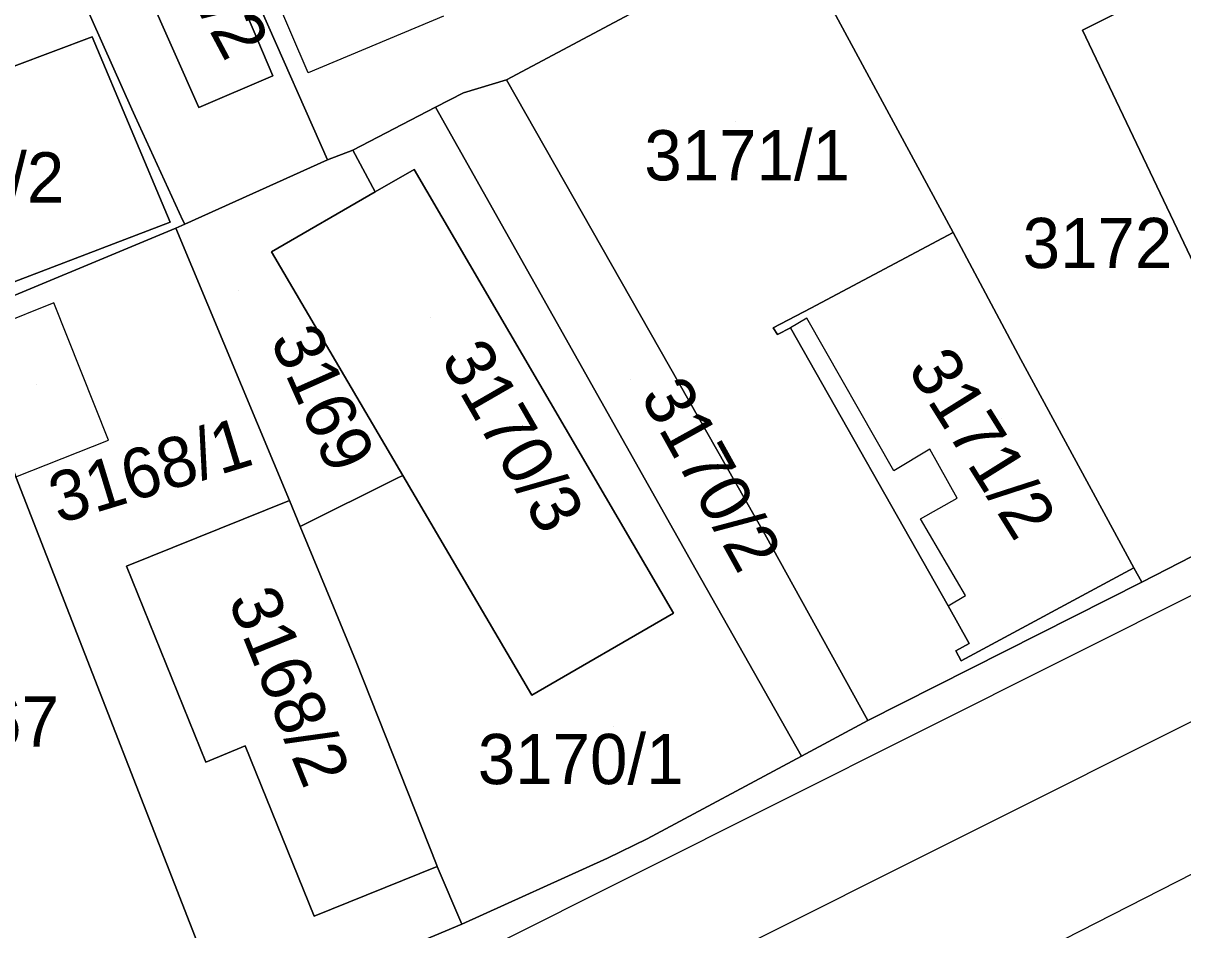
# Model space of a CAD drawing. Extents: x -262657 to -261595, y -1238015 to -1237156.
# Drawn here: x -261958.02 to -261911.9, y -1237974.94 to -1237938.88 of the extents above; entities that cross this region are included whole.
import ezdxf

# ---------------------------------------------------------------- set-up
doc = ezdxf.new("R2010")
doc.units = 0
for name, color, linetype in [('body_kn', 7, 'Continuous'), ('kladpar_druhypozemkov', 7, 'Continuous'), ('kladpar_hranice', 7, 'Continuous'), ('kladpar_parcelnecisla', 7, 'Continuous'), ('kladpar_plochy', 7, 'Continuous'), ('zappar_hrandruhpozemk', 7, 'Continuous')]:
    doc.layers.add(name, color=color, linetype=linetype)

msp = doc.modelspace()

# ---------------------------------------------------------------- linework, layer by layer
at = {"layer": 'body_kn'}
for p, q in [((-261915.89, -1237939.15), (-261915.89, -1237939.15)), ((-261955.27, -1237939.42), (-261955.27, -1237939.42)), ((-261948.09, -1237940.97), (-261948.09, -1237940.97)), ((-261946.68, -1237940.85), (-261946.68, -1237940.85)), ((-261938.8, -1237941.13), (-261938.8, -1237941.13)), ((-261940.51, -1237941.64), (-261940.51, -1237941.64)), ((-261953.69, -1237942.29), (-261953.69, -1237942.29)), ((-261951.03, -1237942.23), (-261951.03, -1237942.23)), ((-261941.62, -1237942.22), (-261941.62, -1237942.22)), ((-261941.62, -1237942.22), (-261941.62, -1237942.22)), ((-261953.56, -1237942.59), (-261953.56, -1237942.59)), ((-261944.91, -1237943.93), (-261944.91, -1237943.93)), ((-261944.91, -1237943.93), (-261944.91, -1237943.93)), ((-261945.91, -1237944.31), (-261945.91, -1237944.31)), ((-261942.47, -1237944.69), (-261942.47, -1237944.69)), ((-261944.02, -1237945.59), (-261944.02, -1237945.59)), ((-261952.17, -1237946.79), (-261952.17, -1237946.79)), ((-261951.67, -1237946.72), (-261951.67, -1237946.72)), ((-261951.67, -1237946.72), (-261951.67, -1237946.72)), ((-261951.59, -1237946.87), (-261951.59, -1237946.87)), ((-261951.95, -1237947.03), (-261951.95, -1237947.03)), ((-261921.04, -1237947.2), (-261921.04, -1237947.2)), ((-261948.14, -1237947.97), (-261948.14, -1237947.97)), ((-261956.8, -1237950), (-261956.8, -1237950)), ((-261926.69, -1237950.21), (-261926.69, -1237950.21)), ((-261926.85, -1237950.61), (-261926.85, -1237950.61)), ((-261928.19, -1237951), (-261928.19, -1237951)), ((-261927.51, -1237951), (-261927.51, -1237951)), ((-261928.02, -1237951.26), (-261928.02, -1237951.26)), ((-261918.34, -1237952.25), (-261918.34, -1237952.25)), ((-261954.63, -1237955.47), (-261954.63, -1237955.47)), ((-261921.96, -1237955.82), (-261921.96, -1237955.82)), ((-261923.39, -1237956.68), (-261923.39, -1237956.68)), ((-261943.14, -1237956.98), (-261943.14, -1237956.98)), ((-261942.92, -1237956.87), (-261942.92, -1237956.87)), ((-261947.43, -1237957.86), (-261947.43, -1237957.86)), ((-261947.43, -1237957.86), (-261947.43, -1237957.86)), ((-261920.87, -1237957.77), (-261920.87, -1237957.77)), ((-261947, -1237958.9), (-261947, -1237958.9)), ((-261947, -1237958.9), (-261947, -1237958.9)), ((-261922.34, -1237958.59), (-261922.34, -1237958.59)), ((-261928.53, -1237959.2), (-261928.53, -1237959.2)), ((-261953.91, -1237960.48), (-261953.91, -1237960.48)), ((-261931.25, -1237960.63), (-261931.25, -1237960.63)), ((-261913.85, -1237960.55), (-261913.85, -1237960.55)), ((-261913.53, -1237961.12), (-261913.53, -1237961.12)), ((-261920.54, -1237961.65), (-261920.54, -1237961.65)), ((-261945.68, -1237962.1), (-261945.68, -1237962.1)), ((-261921.23, -1237962.06), (-261921.23, -1237962.06)), ((-261932.15, -1237962.35), (-261932.15, -1237962.35)), ((-261932.15, -1237962.35), (-261932.15, -1237962.35)), ((-261920.4, -1237963.55), (-261920.4, -1237963.55)), ((-261920.93, -1237963.85), (-261920.93, -1237963.85)), ((-261944.78, -1237964.29), (-261944.78, -1237964.29)), ((-261920.72, -1237964.24), (-261920.72, -1237964.24)), ((-261937.79, -1237965.61), (-261937.79, -1237965.61)), ((-261924.43, -1237966.62), (-261924.43, -1237966.62)), ((-261949.19, -1237967.63), (-261949.19, -1237967.63)), ((-261927.07, -1237968.04), (-261927.07, -1237968.04)), ((-261950.76, -1237968.27), (-261950.76, -1237968.27)), ((-261933.2, -1237971.33), (-261933.2, -1237971.33)), ((-261941.58, -1237972.34), (-261941.58, -1237972.34)), ((-261934.78, -1237972.1), (-261934.78, -1237972.1)), ((-261941.55, -1237972.42), (-261941.55, -1237972.42)), ((-261946.45, -1237974.4), (-261946.45, -1237974.4)), ((-261940.58, -1237974.72), (-261940.58, -1237974.72))]:
    msp.add_line(p, q, dxfattribs=at)
at = {"layer": 'kladpar_druhypozemkov'}
for p, q in [((-261929.68, -1237942.8), (-261929.68, -1237942.8)), ((-261916.24, -1237946.74), (-261916.24, -1237946.74)), ((-261949.46, -1237949.52), (-261949.46, -1237949.52)), ((-261941.8, -1237950.58), (-261941.8, -1237950.58)), ((-261957.48, -1237953.24), (-261957.48, -1237953.24)), ((-261933.85, -1237953.04), (-261933.85, -1237953.04)), ((-261919.11, -1237954.62), (-261919.11, -1237954.62)), ((-261953.12, -1237955.8), (-261953.12, -1237955.8)), ((-261946.61, -1237964.28), (-261946.61, -1237964.28)), ((-261934.56, -1237966.84), (-261934.56, -1237966.84))]:
    msp.add_line(p, q, dxfattribs=at)
at = {"layer": 'kladpar_hranice'}
for points in [[(-261933.49, -1237938.31), (-261938.8, -1237941.13), (-261940.51, -1237941.64), (-261941.62, -1237942.22), (-261944.91, -1237943.93), (-261945.91, -1237944.31), (-261948.55, -1237938.34), (-261952.47, -1237929.74), (-261957.02, -1237919.34), (-261952.39, -1237917.55), (-261946.02, -1237915.1), (-261939.18, -1237927.27), (-261936.92, -1237931.04), (-261933.49, -1237938.31)], [(-261952.47, -1237929.74), (-261955.89, -1237931.26), (-261957.81, -1237932.11), (-261956.05, -1237936.09), (-261954.5, -1237935.4), (-261953.44, -1237937.78), (-261953.07, -1237937.62), (-261951.03, -1237942.23), (-261948.09, -1237940.97), (-261949.09, -1237938.59), (-261948.55, -1237938.34), (-261945.91, -1237944.31), (-261951.59, -1237946.87), (-261951.67, -1237946.72), (-261953.56, -1237942.59), (-261953.69, -1237942.29), (-261956.06, -1237936.99), (-261958.41, -1237931.59), (-261962.62, -1237921.78), (-261962.66, -1237921.47), (-261962.7, -1237921.21), (-261957.28, -1237918.75), (-261957.02, -1237919.34), (-261952.47, -1237929.74)], [(-261898.49, -1237953.39), (-261903.79, -1237956.15), (-261907.03, -1237957.77), (-261915.89, -1237939.15), (-261913.5, -1237937.95), (-261915.61, -1237930.05), (-261910.79, -1237927.96), (-261906.64, -1237936.64), (-261903.27, -1237943.51), (-261898.49, -1237953.39)], [(-261952.47, -1237929.74), (-261948.55, -1237938.34), (-261949.09, -1237938.59), (-261948.09, -1237940.97), (-261951.03, -1237942.23), (-261953.07, -1237937.62), (-261953.44, -1237937.78), (-261954.5, -1237935.4), (-261956.05, -1237936.09), (-261957.81, -1237932.11), (-261955.89, -1237931.26), (-261952.47, -1237929.74)], [(-261907.03, -1237957.77), (-261913.53, -1237961.12), (-261913.85, -1237960.55), (-261918.34, -1237952.25), (-261921.04, -1237947.2), (-261927.54, -1237935.15), (-261919.93, -1237931.87), (-261919.74, -1237931.79), (-261915.61, -1237930.05), (-261913.5, -1237937.95), (-261915.89, -1237939.15), (-261907.03, -1237957.77)], [(-261951.67, -1237946.72), (-261951.59, -1237946.87), (-261951.95, -1237947.03), (-261960.61, -1237950.64), (-261963.53, -1237951.87), (-261963.8, -1237951.23), (-261952.17, -1237946.79), (-261955.27, -1237939.42), (-261958.37, -1237940.58), (-261966.96, -1237943.81), (-261970.08, -1237936.46), (-261967.03, -1237935.19), (-261958.41, -1237931.59), (-261956.06, -1237936.99), (-261953.69, -1237942.29), (-261953.56, -1237942.59), (-261951.67, -1237946.72)], [(-261913.53, -1237961.12), (-261924.43, -1237966.62), (-261928.53, -1237959.2), (-261938.8, -1237941.13), (-261933.49, -1237938.31), (-261927.54, -1237935.15), (-261921.04, -1237947.2), (-261926.69, -1237950.21), (-261928.19, -1237951), (-261928.02, -1237951.26), (-261927.51, -1237951), (-261921.23, -1237962.06), (-261920.4, -1237963.55), (-261920.93, -1237963.85), (-261920.72, -1237964.24), (-261913.85, -1237960.55), (-261913.53, -1237961.12)], [(-261969.85, -1237944.9), (-261966.96, -1237943.81), (-261958.37, -1237940.58), (-261955.27, -1237939.42), (-261952.17, -1237946.79), (-261963.8, -1237951.23), (-261964.25, -1237951.4), (-261965.57, -1237947.68), (-261968.55, -1237948.7), (-261969.85, -1237944.9)], [(-261941.62, -1237942.22), (-261940.51, -1237941.64), (-261938.8, -1237941.13), (-261928.53, -1237959.2), (-261924.43, -1237966.62), (-261927.07, -1237968.04), (-261931.25, -1237960.63), (-261941.62, -1237942.22)], [(-261944.91, -1237943.93), (-261941.62, -1237942.22), (-261931.25, -1237960.63), (-261927.07, -1237968.04), (-261933.2, -1237971.33), (-261934.78, -1237972.1), (-261940.58, -1237974.72), (-261941.55, -1237972.42), (-261941.58, -1237972.34), (-261944.78, -1237964.29), (-261945.68, -1237962.1), (-261947, -1237958.9), (-261943.14, -1237956.98), (-261942.92, -1237956.87), (-261937.79, -1237965.61), (-261932.15, -1237962.35), (-261942.47, -1237944.69), (-261944.02, -1237945.59), (-261944.91, -1237943.93)], [(-261947, -1237958.9), (-261947.43, -1237957.86), (-261951.95, -1237947.03), (-261951.59, -1237946.87), (-261945.91, -1237944.31), (-261944.91, -1237943.93), (-261944.02, -1237945.59), (-261948.14, -1237947.97), (-261942.92, -1237956.87), (-261943.14, -1237956.98), (-261947, -1237958.9)], [(-261932.15, -1237962.35), (-261937.79, -1237965.61), (-261942.92, -1237956.87), (-261948.14, -1237947.97), (-261944.02, -1237945.59), (-261942.47, -1237944.69), (-261932.15, -1237962.35)], [(-261949.86, -1237978.59), (-261958.31, -1237956.92), (-261960.29, -1237951.4), (-261960.61, -1237950.64), (-261951.95, -1237947.03), (-261947.43, -1237957.86), (-261953.91, -1237960.48), (-261950.76, -1237968.27), (-261949.19, -1237967.63), (-261946.45, -1237974.4), (-261941.55, -1237972.42), (-261940.58, -1237974.72), (-261945.53, -1237976.8), (-261949.86, -1237978.59)], [(-261913.85, -1237960.55), (-261920.72, -1237964.24), (-261920.93, -1237963.85), (-261920.4, -1237963.55), (-261921.23, -1237962.06), (-261927.51, -1237951), (-261928.02, -1237951.26), (-261928.19, -1237951), (-261926.69, -1237950.21), (-261921.04, -1237947.2), (-261918.34, -1237952.25), (-261913.85, -1237960.55)], [(-261949.86, -1237978.59), (-261958.11, -1237982.08), (-261965.51, -1237964.75), (-261969.76, -1237954.42), (-261963.53, -1237951.87), (-261960.61, -1237950.64), (-261960.29, -1237951.4), (-261958.31, -1237956.92), (-261949.86, -1237978.59)], [(-261979.48, -1237980.57), (-261974.34, -1237981.31), (-261972.72, -1237981.54), (-261968.73, -1237982.12), (-261964.82, -1237982.68), (-261962.63, -1237982.48), (-261958.11, -1237982.08), (-261949.86, -1237978.59), (-261945.53, -1237976.8), (-261940.58, -1237974.72), (-261934.78, -1237972.1), (-261933.2, -1237971.33), (-261927.07, -1237968.04), (-261924.43, -1237966.62), (-261913.53, -1237961.12), (-261907.03, -1237957.77)], [(-261947.43, -1237957.86), (-261947, -1237958.9), (-261945.68, -1237962.1), (-261944.78, -1237964.29), (-261941.58, -1237972.34), (-261941.55, -1237972.42), (-261946.45, -1237974.4), (-261949.19, -1237967.63), (-261950.76, -1237968.27), (-261953.91, -1237960.48), (-261947.43, -1237957.86)]]:
    msp.add_lwpolyline(points, dxfattribs=at)
at = {"layer": 'kladpar_plochy'}
for points in [[(-261933.49, -1237938.31), (-261938.8, -1237941.13), (-261940.51, -1237941.64), (-261941.62, -1237942.22), (-261944.91, -1237943.93), (-261945.91, -1237944.31), (-261948.55, -1237938.34), (-261952.47, -1237929.74), (-261957.02, -1237919.34), (-261952.39, -1237917.55), (-261946.02, -1237915.1), (-261939.18, -1237927.27), (-261936.92, -1237931.04)], [(-261952.47, -1237929.74), (-261955.89, -1237931.26), (-261957.81, -1237932.11), (-261956.05, -1237936.09), (-261954.5, -1237935.4), (-261953.44, -1237937.78), (-261953.07, -1237937.62), (-261951.03, -1237942.23), (-261948.09, -1237940.97), (-261949.09, -1237938.59), (-261948.55, -1237938.34), (-261945.91, -1237944.31), (-261951.59, -1237946.87), (-261951.67, -1237946.72), (-261953.56, -1237942.59), (-261953.69, -1237942.29), (-261956.06, -1237936.99), (-261958.41, -1237931.59), (-261962.62, -1237921.78), (-261962.66, -1237921.47), (-261962.7, -1237921.21), (-261957.28, -1237918.75), (-261957.02, -1237919.34)], [(-261898.49, -1237953.39), (-261903.79, -1237956.15), (-261907.03, -1237957.77), (-261915.89, -1237939.15), (-261913.5, -1237937.95), (-261915.61, -1237930.05), (-261910.79, -1237927.96), (-261906.64, -1237936.64), (-261903.27, -1237943.51)], [(-261952.47, -1237929.74), (-261948.55, -1237938.34), (-261949.09, -1237938.59), (-261948.09, -1237940.97), (-261951.03, -1237942.23), (-261953.07, -1237937.62), (-261953.44, -1237937.78), (-261954.5, -1237935.4), (-261956.05, -1237936.09), (-261957.81, -1237932.11), (-261955.89, -1237931.26)], [(-261907.03, -1237957.77), (-261913.53, -1237961.12), (-261913.85, -1237960.55), (-261918.34, -1237952.25), (-261921.04, -1237947.2), (-261927.54, -1237935.15), (-261919.93, -1237931.87), (-261919.74, -1237931.79), (-261915.61, -1237930.05), (-261913.5, -1237937.95), (-261915.89, -1237939.15)], [(-261951.67, -1237946.72), (-261951.59, -1237946.87), (-261951.95, -1237947.03), (-261960.61, -1237950.64), (-261963.53, -1237951.87), (-261963.8, -1237951.23), (-261952.17, -1237946.79), (-261955.27, -1237939.42), (-261958.37, -1237940.58), (-261966.96, -1237943.81), (-261970.08, -1237936.46), (-261967.03, -1237935.19), (-261958.41, -1237931.59), (-261956.06, -1237936.99), (-261953.69, -1237942.29), (-261953.56, -1237942.59)], [(-261913.53, -1237961.12), (-261924.43, -1237966.62), (-261928.53, -1237959.2), (-261938.8, -1237941.13), (-261933.49, -1237938.31), (-261927.54, -1237935.15), (-261921.04, -1237947.2), (-261926.69, -1237950.21), (-261928.19, -1237951), (-261928.02, -1237951.26), (-261927.51, -1237951), (-261921.23, -1237962.06), (-261920.4, -1237963.55), (-261920.93, -1237963.85), (-261920.72, -1237964.24), (-261913.85, -1237960.55)], [(-261969.85, -1237944.9), (-261966.96, -1237943.81), (-261958.37, -1237940.58), (-261955.27, -1237939.42), (-261952.17, -1237946.79), (-261963.8, -1237951.23), (-261964.25, -1237951.4), (-261965.57, -1237947.68), (-261968.55, -1237948.7)], [(-261941.62, -1237942.22), (-261940.51, -1237941.64), (-261938.8, -1237941.13), (-261928.53, -1237959.2), (-261924.43, -1237966.62), (-261927.07, -1237968.04), (-261931.25, -1237960.63)], [(-261944.91, -1237943.93), (-261941.62, -1237942.22), (-261931.25, -1237960.63), (-261927.07, -1237968.04), (-261933.2, -1237971.33), (-261934.78, -1237972.1), (-261940.58, -1237974.72), (-261941.55, -1237972.42), (-261941.58, -1237972.34), (-261944.78, -1237964.29), (-261945.68, -1237962.1), (-261947, -1237958.9), (-261943.14, -1237956.98), (-261942.92, -1237956.87), (-261937.79, -1237965.61), (-261932.15, -1237962.35), (-261942.47, -1237944.69), (-261944.02, -1237945.59)], [(-261947, -1237958.9), (-261947.43, -1237957.86), (-261951.95, -1237947.03), (-261951.59, -1237946.87), (-261945.91, -1237944.31), (-261944.91, -1237943.93), (-261944.02, -1237945.59), (-261948.14, -1237947.97), (-261942.92, -1237956.87), (-261943.14, -1237956.98)], [(-261932.15, -1237962.35), (-261937.79, -1237965.61), (-261942.92, -1237956.87), (-261948.14, -1237947.97), (-261944.02, -1237945.59), (-261942.47, -1237944.69)], [(-261949.86, -1237978.59), (-261958.31, -1237956.92), (-261960.29, -1237951.4), (-261960.61, -1237950.64), (-261951.95, -1237947.03), (-261947.43, -1237957.86), (-261953.91, -1237960.48), (-261950.76, -1237968.27), (-261949.19, -1237967.63), (-261946.45, -1237974.4), (-261941.55, -1237972.42), (-261940.58, -1237974.72), (-261945.53, -1237976.8)], [(-261913.85, -1237960.55), (-261920.72, -1237964.24), (-261920.93, -1237963.85), (-261920.4, -1237963.55), (-261921.23, -1237962.06), (-261927.51, -1237951), (-261928.02, -1237951.26), (-261928.19, -1237951), (-261926.69, -1237950.21), (-261921.04, -1237947.2), (-261918.34, -1237952.25)], [(-261949.86, -1237978.59), (-261958.11, -1237982.08), (-261965.51, -1237964.75), (-261969.76, -1237954.42), (-261963.53, -1237951.87), (-261960.61, -1237950.64), (-261960.29, -1237951.4), (-261958.31, -1237956.92)], [(-261947.43, -1237957.86), (-261947, -1237958.9), (-261945.68, -1237962.1), (-261944.78, -1237964.29), (-261941.58, -1237972.34), (-261941.55, -1237972.42), (-261946.45, -1237974.4), (-261949.19, -1237967.63), (-261950.76, -1237968.27), (-261953.91, -1237960.48)]]:
    msp.add_lwpolyline(points, close=True, dxfattribs=at)
msp.add_lwpolyline([(-261945.53, -1237976.8), (-261940.58, -1237974.72), (-261934.78, -1237972.1), (-261933.2, -1237971.33), (-261927.07, -1237968.04), (-261924.43, -1237966.62), (-261913.53, -1237961.12), (-261907.03, -1237957.77)], dxfattribs=at)
at = {"layer": 'zappar_hrandruhpozemk'}
for p, q in [((-261857.28, -1237934.4), (-261939.48, -1237975.65)), ((-261936.04, -1237978.91), (-261872.88, -1237947.3)), ((-261956.8, -1237950), (-261960.29, -1237951.4)), ((-261954.63, -1237955.47), (-261956.8, -1237950)), ((-261872.23, -1237952.67), (-261940.81, -1237987.66)), ((-261958.31, -1237956.92), (-261954.63, -1237955.47)), ((-261920.87, -1237957.77), (-261921.96, -1237955.82))]:
    msp.add_line(p, q, dxfattribs=at)
for points in [[(-261941.3, -1237938.6), (-261946.68, -1237940.85), (-261952.28, -1237927.81)], [(-261921.96, -1237955.82), (-261923.39, -1237956.68), (-261926.85, -1237950.61), (-261927.51, -1237951)], [(-261921.23, -1237962.06), (-261920.54, -1237961.65), (-261922.34, -1237958.59), (-261920.87, -1237957.77)]]:
    msp.add_lwpolyline(points, dxfattribs=at)

# ---------------------------------------------------------------- texts
at = {"layer": 'kladpar_parcelnecisla'}
for s, rotation, p in [('3185/2', 298, (-261953.777, -1237933.245)), ('3169', 294, (-261948.214, -1237951.466)), ('3170/3', 300, (-261941.441, -1237952.241)), ('3171/2', 302, (-261922.879, -1237952.631)), ('3170/2', 299, (-261933.501, -1237953.71)), ('3168/1', 17, (-261956.601, -1237958.804)), ('3168/2', 292, (-261949.883, -1237961.823))]:
    msp.add_text(s, height=2, rotation=rotation, dxfattribs=at).set_placement(p)
for s, p in [('3171/1', (-261933.317, -1237945.13)), ('3187/2', (-261964.564, -1237946.01)), ('3172', (-261918.272, -1237948.62)), ('3167', (-261962.546, -1237967.66)), ('3170/1', (-261939.938, -1237969.15))]:
    msp.add_text(s, height=2, dxfattribs=at).set_placement(p)

doc.saveas('drawing.dxf')
